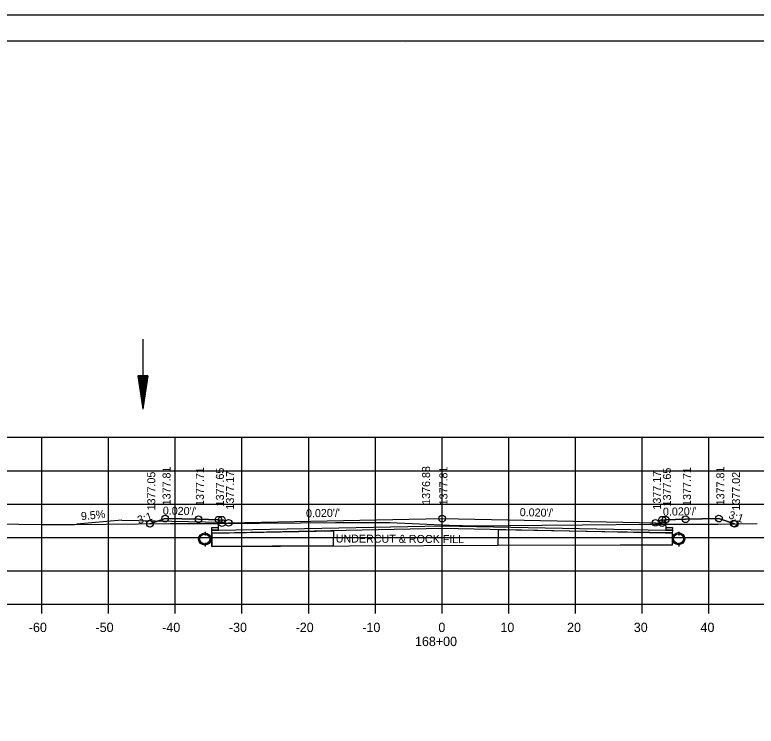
# Model space of a CAD drawing. Extents: x 1374311 to 1383814, y 384102 to 406278.
# Drawn here: x 1381564.6 to 1381675.7, y 395311.5 to 395418.2 of the extents above; entities that cross this region are included whole.
import ezdxf

# ---------------------------------------------------------------- set-up
doc = ezdxf.new("R2010")
doc.units = 0
for name, color, linetype in [('R_Axis', 7, 'Continuous'), ('R_Axis Annot', 7, 'Continuous'), ('R_Border', 7, 'Continuous'), ('R_Draft', 7, 'Continuous'), ('R_Exist Surface', 7, 'Continuous'), ('R_Fin Surface', 7, 'Continuous'), ('R_Grid', 7, 'Continuous'), ('R_No Plot', 7, 'Continuous'), ('R_Water', 7, 'Continuous'), ('R_Xsect Elev', 7, 'Continuous'), ('R_Xsect Slope', 7, 'Continuous')]:
    doc.layers.add(name, color=color, linetype=linetype)

msp = doc.modelspace()

# ---------------------------------------------------------------- linework, layer by layer
at = {"layer": 'R_Axis'}
for p, q in [((1381488.66, 395329.82), (1381768.66, 395329.82)), ((1381568.66, 395328.42), (1381568.66, 395329.82)), ((1381578.66, 395328.42), (1381578.66, 395329.82)), ((1381588.66, 395328.42), (1381588.66, 395329.82)), ((1381598.66, 395328.42), (1381598.66, 395329.82)), ((1381608.66, 395328.42), (1381608.66, 395329.82)), ((1381618.66, 395328.42), (1381618.66, 395329.82)), ((1381628.66, 395328.42), (1381628.66, 395329.82)), ((1381638.66, 395328.42), (1381638.66, 395329.82)), ((1381648.66, 395328.42), (1381648.66, 395329.82)), ((1381658.66, 395328.42), (1381658.66, 395329.82)), ((1381668.66, 395328.42), (1381668.66, 395329.82))]:
    msp.add_line(p, q, dxfattribs=at)
at = {"layer": 'R_Border'}
for p, q in [((1381470.66, 395414.28), (1381786.84, 395414.28)), ((1381623.18, 395414.02), (1381623.18, 395414.02)), ((1381623.18, 395414.02), (1381623.18, 395414.02))]:
    msp.add_line(p, q, dxfattribs=at)
at = {"layer": 'R_Draft'}
for p, q in [((1381583.04, 395364.05), (1381583.79, 395359.05)), ((1381584.54, 395364.05), (1381583.04, 395364.05)), ((1381583.16, 395364.05), (1381583.79, 395359.89)), ((1381583.29, 395364.05), (1381583.79, 395360.75)), ((1381583.41, 395364.05), (1381583.79, 395361.58)), ((1381583.54, 395364.05), (1381583.79, 395362.43)), ((1381583.67, 395364.05), (1381583.79, 395363.26)), ((1381584.54, 395364.05), (1381583.79, 395359.05)), ((1381584.03, 395364.05), (1381583.79, 395362.43)), ((1381584.28, 395364.05), (1381583.79, 395360.75)), ((1381584.41, 395364.05), (1381583.79, 395359.89)), ((1381584.16, 395364.05), (1381583.79, 395361.58)), ((1381583.9, 395364.05), (1381583.79, 395363.26)), ((1381580.66, 395342.42), (1381573.88, 395341.78)), ((1381580.66, 395342.42), (1381595.65, 395342.12))]:
    msp.add_line(p, q, dxfattribs=at)
at = {"layer": 'R_Exist Surface'}
for p, q in [((1381593.15, 395340.65), (1381593.15, 395340.28)), ((1381664.16, 395340.65), (1381664.15, 395340.28)), ((1381593.15, 395338.82), (1381593.15, 395338.45)), ((1381664.16, 395338.82), (1381664.15, 395338.45))]:
    msp.add_line(p, q, dxfattribs=at)
msp.add_lwpolyline([(1381488.66, 395341.19), (1381496.24, 395341.28), (1381500.81, 395341.35), (1381514.93, 395341.51), (1381519.33, 395341.59), (1381532.49, 395341.77), (1381536.85, 395341.85), (1381550.07, 395342.04), (1381555.16, 395341.97), (1381568.56, 395341.77), (1381573.56, 395341.77), (1381587.85, 395341.9), (1381593.13, 395341.9), (1381607.42, 395342.02), (1381612.7, 395342.03), (1381620.82, 395342.07), (1381629.7, 395341.65), (1381633.6, 395341.57), (1381643.66, 395341.65), (1381649.65, 395341.71), (1381659.8, 395341.79), (1381670.07, 395341.82), (1381675.91, 395341.88)], dxfattribs=at)
for centre in [(1381593.08, 395339.57), (1381664.11, 395339.62)]:
    msp.add_circle(centre, 0.917, dxfattribs=at)
at = {"layer": 'R_Fin Surface'}
for points in [[(1381584.86, 395341.87), (1381587.15, 395342.63), (1381592.15, 395342.53), (1381595.15, 395342.47), (1381595.65, 395342.47), (1381595.66, 395341.97), (1381596.66, 395341.99), (1381628.66, 395342.63), (1381660.66, 395341.99), (1381661.66, 395341.97), (1381661.67, 395342.47), (1381662.17, 395342.47), (1381665.17, 395342.53), (1381670.17, 395342.63), (1381672.52, 395341.84)], [(1381662.17, 395342.11), (1381662.18, 395340.96), (1381663.18, 395340.95), (1381663.17, 395340.45), (1381662.17, 395340.47), (1381628.66, 395341.14), (1381595.15, 395340.47), (1381594.15, 395340.45), (1381594.16, 395340.95), (1381595.16, 395340.96), (1381595.15, 395342.11)], [(1381594.15, 395340.45), (1381594.14, 395338.45), (1381614.79, 395338.56), (1381637.04, 395338.65)]]:
    msp.add_lwpolyline(points, dxfattribs=at)
for points in [[(1381594.15, 395340.45), (1381612.39, 395340.81), (1381612.35, 395338.55), (1381594.14, 395338.45)], [(1381637.05, 395340.62), (1381637.04, 395338.67), (1381655.35, 395338.68), (1381663.22, 395338.69), (1381663.19, 395340.48), (1381653.04, 395340.67), (1381637.06, 395340.97)]]:
    msp.add_lwpolyline(points, close=True, dxfattribs=at)
at = {"layer": 'R_Grid'}
for p, q in [((1381488.66, 395354.82), (1381768.66, 395354.82)), ((1381568.66, 395329.82), (1381568.66, 395354.82)), ((1381578.66, 395329.82), (1381578.66, 395354.82)), ((1381588.66, 395329.82), (1381588.66, 395354.82)), ((1381598.66, 395329.82), (1381598.66, 395354.82)), ((1381608.66, 395329.82), (1381608.66, 395354.82)), ((1381618.66, 395329.82), (1381618.66, 395354.82)), ((1381628.66, 395329.82), (1381628.66, 395354.82)), ((1381638.66, 395329.82), (1381638.66, 395354.82)), ((1381648.66, 395329.82), (1381648.66, 395354.82)), ((1381658.66, 395329.82), (1381658.66, 395354.82)), ((1381668.66, 395329.82), (1381668.66, 395354.82)), ((1381488.66, 395349.82), (1381768.66, 395349.82)), ((1381488.66, 395344.82), (1381768.66, 395344.82)), ((1381488.66, 395339.82), (1381768.66, 395339.82)), ((1381488.66, 395334.82), (1381768.66, 395334.82)), ((1381488.66, 395329.82), (1381768.66, 395329.82))]:
    msp.add_line(p, q, dxfattribs=at)
at = {"layer": 'R_No Plot'}
msp.add_line((1381458.26, 395418.18), (1381791.59, 395418.18), dxfattribs=at)
for points in [[(1381458.25, 395418.18), (1381791.59, 395418.18), (1381791.59, 395204.84), (1381458.25, 395204.84)], [(1381704.58, 395414.28), (1381704.58, 395404.4), (1381740.31, 395404.4), (1381740.31, 395401.48), (1381763.51, 395401.48), (1381763.51, 395378.27), (1381786.84, 395378.27), (1381786.84, 395208.82), (1381470.66, 395208.82), (1381470.66, 395414.28)], [(1381584.86, 395341.87), (1381587.85, 395341.9), (1381593.13, 395341.9), (1381595.15, 395341.91), (1381595.15, 395342.47), (1381592.15, 395342.53), (1381587.15, 395342.63)], [(1381662.17, 395341.8), (1381670.07, 395341.82), (1381672.52, 395341.84), (1381670.17, 395342.63), (1381665.17, 395342.53), (1381662.17, 395342.47)], [(1381595.15, 395341.91), (1381607.42, 395342.02), (1381612.7, 395342.03), (1381620.82, 395342.07), (1381629.7, 395341.65), (1381633.6, 395341.57), (1381643.66, 395341.65), (1381649.65, 395341.71), (1381659.8, 395341.79), (1381662.17, 395341.8), (1381662.18, 395341.32), (1381663.18, 395341.31), (1381663.17, 395340.81), (1381662.17, 395340.83), (1381628.66, 395341.5), (1381595.15, 395340.83), (1381594.15, 395340.81), (1381594.16, 395341.31), (1381595.16, 395341.32)]]:
    msp.add_lwpolyline(points, close=True, dxfattribs=at)
for centre in [(1381587.15, 395342.63), (1381587.15, 395342.63), (1381587.15, 395342.63), (1381592.15, 395342.53), (1381592.15, 395342.53), (1381592.15, 395342.53), (1381595.15, 395342.47), (1381595.15, 395342.47), (1381595.15, 395342.47), (1381595.65, 395342.47), (1381595.65, 395342.47), (1381595.65, 395342.47), (1381628.66, 395342.63), (1381628.66, 395342.63), (1381628.66, 395342.63), (1381661.67, 395342.47), (1381661.67, 395342.47), (1381661.67, 395342.47), (1381662.17, 395342.47), (1381662.17, 395342.47), (1381662.17, 395342.47), (1381665.17, 395342.53), (1381665.17, 395342.53), (1381665.17, 395342.53), (1381670.17, 395342.63), (1381670.17, 395342.63), (1381670.17, 395342.63), (1381584.84, 395341.86), (1381584.84, 395341.86), (1381584.86, 395341.87), (1381584.86, 395341.87), (1381584.87, 395341.87), (1381584.87, 395341.87), (1381595.66, 395341.97), (1381596.66, 395341.99), (1381596.66, 395341.99), (1381596.66, 395341.99), (1381660.66, 395341.99), (1381660.66, 395341.99), (1381660.66, 395341.99), (1381661.66, 395341.97), (1381672.39, 395341.89), (1381672.52, 395341.84), (1381672.52, 395341.84)]:
    msp.add_circle(centre, 0.5, dxfattribs=at)
at = {"layer": 'R_Water'}
for p, q in [((1381583.79, 395369.56), (1381583.79, 395359.05)), ((1381593.15, 395340.49), (1381593.15, 395340.11)), ((1381664.16, 395340.49), (1381664.15, 395340.11)), ((1381593.15, 395338.99), (1381593.15, 395338.61)), ((1381664.16, 395338.99), (1381664.15, 395338.61))]:
    msp.add_line(p, q, dxfattribs=at)
for centre in [(1381593.08, 395339.57), (1381664.11, 395339.62)]:
    msp.add_circle(centre, 0.75, dxfattribs=at)

# ---------------------------------------------------------------- texts
at = {"layer": 'R_Axis Annot'}
for s, p in [('-60', (1381566.7, 395325.62)), ('-50', (1381576.7, 395325.62)), ('-40', (1381586.7, 395325.62)), ('-30', (1381596.7, 395325.62)), ('-20', (1381606.7, 395325.62)), ('-10', (1381616.7, 395325.62)), ('0', (1381628.1, 395325.62)), ('10', (1381637.4, 395325.62)), ('20', (1381647.4, 395325.62)), ('30', (1381657.4, 395325.62)), ('40', (1381667.4, 395325.62)), ('168+00', (1381624.6, 395323.52))]:
    msp.add_text(s, height=1.4, dxfattribs=at).set_placement(p)
at = {"layer": 'R_Draft'}
msp.add_text('9.5%', height=1.2, rotation=5.4414, dxfattribs=at).set_placement((1381574.57, 395342.39))
at = {"layer": 'R_Fin Surface'}
msp.add_text('UNDERCUT & ROCK FILL', height=1.2, rotation=359.7004, dxfattribs=at).set_placement((1381612.71, 395339.05))
at = {"layer": 'R_Xsect Elev'}
for s, p in [('1376.88', (1381626.86, 395344.7)), ('1377.05', (1381585.66, 395343.87)), ('1377.81', (1381587.95, 395344.63)), ('1377.71', (1381592.95, 395344.53)), ('1377.65', (1381595.95, 395344.47)), ('1377.17', (1381597.46, 395343.99)), ('1377.81', (1381629.46, 395344.63)), ('1377.17', (1381661.46, 395343.99)), ('1377.65', (1381662.97, 395344.47)), ('1377.71', (1381665.97, 395344.53)), ('1377.81', (1381670.97, 395344.63)), ('1377.02', (1381673.32, 395343.84))]:
    msp.add_text(s, height=1.2, rotation=90, dxfattribs=at).set_placement(p)
at = {"layer": 'R_Xsect Slope'}
for s, rotation, p in [("0.020'/'", 358.8542, (1381586.78, 395343.24)), ("0.020'/'", 1.1458, (1381608.27, 395342.82)), ("0.020'/'", 358.8542, (1381640.29, 395343)), ("0.020'/'", 1.1458, (1381661.78, 395343.06)), ('3:1', 341.5651, (1381671.5, 395342.71)), ('3:1', 18.4349, (1381583.21, 395341.8))]:
    msp.add_text(s, height=1.2, rotation=rotation, dxfattribs=at).set_placement(p)

doc.saveas('drawing.dxf')
